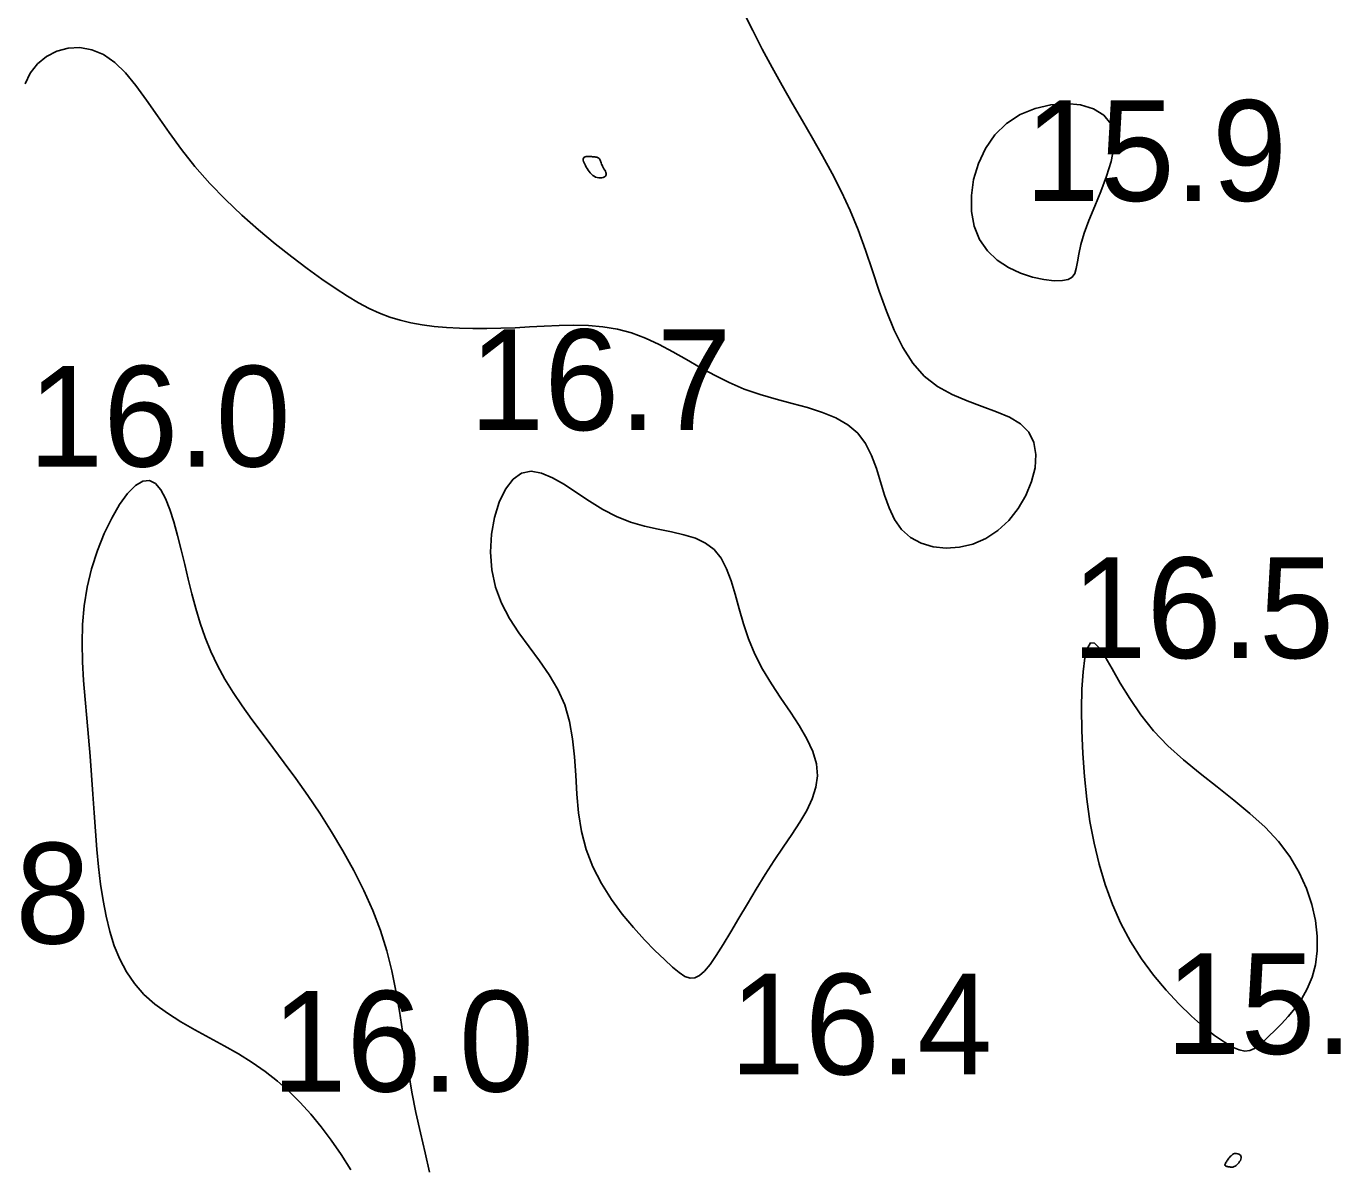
# Model space of a CAD drawing. Extents: x 3040093 to 3056816, y 408076 to 509144.
# Drawn here: x 3045706.9 to 3045772.1, y 434396.4 to 434453.1 of the extents above; entities that cross this region are included whole.
import ezdxf

# ---------------------------------------------------------------- set-up
doc = ezdxf.new("R2010")
doc.units = 0
doc.layers.add('V-CHAN-CONT-EL17', color=7, linetype='Continuous')
doc.layers.add('V-TOPO-SOUN-0610', color=7, linetype='Continuous')

msp = doc.modelspace()

# ---------------------------------------------------------------- linework, layer by layer
at = {"layer": 'V-CHAN-CONT-EL17'}
for points in [[(3045742.536, 434453.82), (3045742.987, 434452.902), (3045743.458, 434451.986), (3045743.945, 434451.076), (3045744.443, 434450.18), (3045744.948, 434449.3), (3045745.454, 434448.43), (3045745.956, 434447.563), (3045746.449, 434446.692), (3045746.926, 434445.808), (3045747.383, 434444.905), (3045747.814, 434443.974), (3045748.214, 434443.008), (3045748.58, 434442.004), (3045748.925, 434440.981), (3045749.266, 434439.962), (3045749.621, 434438.97), (3045750.004, 434438.03), (3045750.433, 434437.164), (3045750.925, 434436.395), (3045751.496, 434435.748), (3045752.154, 434435.236), (3045752.875, 434434.836), (3045753.626, 434434.516), (3045754.375, 434434.243), (3045755.088, 434433.984), (3045755.733, 434433.708), (3045756.277, 434433.381), (3045756.687, 434432.972), (3045756.938, 434432.457), (3045757.037, 434431.857), (3045756.995, 434431.199), (3045756.826, 434430.513), (3045756.544, 434429.829), (3045756.161, 434429.176), (3045755.692, 434428.583), (3045755.148, 434428.078), (3045754.546, 434427.687), (3045753.903, 434427.412), (3045753.241, 434427.253), (3045752.581, 434427.207), (3045751.944, 434427.274), (3045751.349, 434427.452), (3045750.818, 434427.74), (3045750.371, 434428.135), (3045750.022, 434428.633), (3045749.75, 434429.212), (3045749.528, 434429.845), (3045749.328, 434430.507), (3045749.123, 434431.17), (3045748.886, 434431.811), (3045748.587, 434432.401), (3045748.2, 434432.915), (3045747.705, 434433.336), (3045747.113, 434433.674), (3045746.442, 434433.95), (3045745.712, 434434.185), (3045744.94, 434434.398), (3045744.146, 434434.61), (3045743.348, 434434.839), (3045742.565, 434435.108), (3045741.812, 434435.429), (3045741.086, 434435.791), (3045740.382, 434436.178), (3045739.693, 434436.573), (3045739.014, 434436.959), (3045738.337, 434437.318), (3045737.658, 434437.635), (3045736.971, 434437.891), (3045736.269, 434438.075), (3045735.556, 434438.194), (3045734.834, 434438.258), (3045734.106, 434438.279), (3045733.376, 434438.267), (3045732.645, 434438.235), (3045731.918, 434438.193), (3045731.198, 434438.152), (3045730.486, 434438.123), (3045729.787, 434438.108), (3045729.104, 434438.108), (3045728.439, 434438.126), (3045727.794, 434438.162), (3045727.175, 434438.219), (3045726.582, 434438.297), (3045726.019, 434438.399), (3045725.487, 434438.526), (3045724.974, 434438.683), (3045724.47, 434438.876), (3045723.959, 434439.11), (3045723.431, 434439.391), (3045722.872, 434439.725), (3045722.269, 434440.116), (3045721.609, 434440.57), (3045720.885, 434441.091), (3045720.109, 434441.675), (3045719.297, 434442.315), (3045718.468, 434443.006), (3045717.637, 434443.741), (3045716.822, 434444.515), (3045716.041, 434445.32), (3045715.31, 434446.152), (3045714.64, 434447.002), (3045714.026, 434447.85), (3045713.453, 434448.675), (3045712.91, 434449.456), (3045712.384, 434450.172), (3045711.862, 434450.801), (3045711.331, 434451.321), (3045710.779, 434451.711), (3045710.198, 434451.955), (3045709.604, 434452.058), (3045709.017, 434452.029), (3045708.456, 434451.878), (3045707.942, 434451.616), (3045707.495, 434451.251), (3045707.135, 434450.794), (3045706.882, 434450.255)], [(3045723.048, 434396.351), (3045722.563, 434397.105), (3045722.073, 434397.816), (3045721.575, 434398.483), (3045721.065, 434399.108), (3045720.538, 434399.693), (3045719.988, 434400.241), (3045719.41, 434400.753), (3045718.801, 434401.232), (3045718.153, 434401.681), (3045717.467, 434402.102), (3045716.754, 434402.504), (3045716.03, 434402.897), (3045715.309, 434403.29), (3045714.608, 434403.693), (3045713.942, 434404.116), (3045713.327, 434404.567), (3045712.778, 434405.058), (3045712.306, 434405.594), (3045711.908, 434406.177), (3045711.576, 434406.804), (3045711.302, 434407.474), (3045711.078, 434408.183), (3045710.897, 434408.931), (3045710.75, 434409.714), (3045710.631, 434410.532), (3045710.531, 434411.38), (3045710.446, 434412.256), (3045710.373, 434413.155), (3045710.306, 434414.072), (3045710.243, 434415.002), (3045710.18, 434415.942), (3045710.112, 434416.885), (3045710.035, 434417.828), (3045709.948, 434418.768), (3045709.861, 434419.703), (3045709.784, 434420.635), (3045709.729, 434421.564), (3045709.707, 434422.491), (3045709.731, 434423.417), (3045709.811, 434424.342), (3045709.959, 434425.267), (3045710.182, 434426.189), (3045710.47, 434427.087), (3045710.807, 434427.934), (3045711.18, 434428.706), (3045711.573, 434429.378), (3045711.971, 434429.924), (3045712.36, 434430.32), (3045712.725, 434430.538), (3045713.054, 434430.563), (3045713.348, 434430.411), (3045713.611, 434430.105), (3045713.849, 434429.67), (3045714.065, 434429.13), (3045714.264, 434428.509), (3045714.45, 434427.831), (3045714.627, 434427.121), (3045714.8, 434426.399), (3045714.975, 434425.672), (3045715.159, 434424.943), (3045715.357, 434424.215), (3045715.576, 434423.492), (3045715.823, 434422.777), (3045716.104, 434422.073), (3045716.426, 434421.383), (3045716.792, 434420.709), (3045717.2, 434420.044), (3045717.647, 434419.38), (3045718.129, 434418.708), (3045718.64, 434418.019), (3045719.178, 434417.305), (3045719.738, 434416.558), (3045720.316, 434415.768), (3045720.907, 434414.931), (3045721.5, 434414.049), (3045722.086, 434413.131), (3045722.653, 434412.182), (3045723.19, 434411.21), (3045723.686, 434410.221), (3045724.131, 434409.222), (3045724.513, 434408.22), (3045724.826, 434407.22), (3045725.079, 434406.223), (3045725.285, 434405.226), (3045725.457, 434404.229), (3045725.609, 434403.23), (3045725.754, 434402.227), (3045725.906, 434401.219), (3045726.077, 434400.205), (3045726.277, 434399.186), (3045726.497, 434398.174), (3045726.727, 434397.184), (3045726.954, 434396.23)]]:
    msp.add_lwpolyline(points, dxfattribs=at)
for points in [[(3045753.976, 434443.19), (3045753.842, 434443.928), (3045753.834, 434444.713), (3045753.949, 434445.515), (3045754.183, 434446.304), (3045754.535, 434447.05), (3045754.999, 434447.722), (3045755.574, 434448.291), (3045756.25, 434448.733), (3045756.995, 434449.044), (3045757.77, 434449.225), (3045758.537, 434449.28), (3045759.257, 434449.211), (3045759.891, 434449.019), (3045760.401, 434448.707), (3045760.749, 434448.277), (3045760.909, 434447.736), (3045760.903, 434447.104), (3045760.769, 434446.407), (3045760.542, 434445.671), (3045760.258, 434444.921), (3045759.954, 434444.182), (3045759.665, 434443.481), (3045759.427, 434442.841), (3045759.267, 434442.284), (3045759.167, 434441.811), (3045759.101, 434441.417), (3045759.043, 434441.099), (3045758.966, 434440.851), (3045758.842, 434440.67), (3045758.646, 434440.551), (3045758.351, 434440.491), (3045757.939, 434440.487), (3045757.434, 434440.543), (3045756.867, 434440.667), (3045756.27, 434440.865), (3045755.677, 434441.144), (3045755.12, 434441.509), (3045754.63, 434441.969), (3045754.24, 434442.529)], [(3045735.266, 434445.609), (3045735.346, 434445.595), (3045735.425, 434445.593), (3045735.501, 434445.6), (3045735.57, 434445.617), (3045735.629, 434445.642), (3045735.675, 434445.674), (3045735.705, 434445.714), (3045735.718, 434445.759), (3045735.714, 434445.81), (3045735.699, 434445.865), (3045735.673, 434445.923), (3045735.641, 434445.983), (3045735.606, 434446.045), (3045735.57, 434446.106), (3045735.538, 434446.167), (3045735.51, 434446.225), (3045735.487, 434446.281), (3045735.467, 434446.335), (3045735.45, 434446.385), (3045735.433, 434446.43), (3045735.416, 434446.472), (3045735.397, 434446.508), (3045735.375, 434446.539), (3045735.35, 434446.565), (3045735.319, 434446.585), (3045735.285, 434446.601), (3045735.246, 434446.613), (3045735.203, 434446.622), (3045735.154, 434446.63), (3045735.101, 434446.637), (3045735.043, 434446.643), (3045734.981, 434446.649), (3045734.916, 434446.655), (3045734.85, 434446.658), (3045734.787, 434446.658), (3045734.727, 434446.654), (3045734.675, 434446.643), (3045734.632, 434446.626), (3045734.6, 434446.599), (3045734.581, 434446.563), (3045734.575, 434446.518), (3045734.58, 434446.466), (3045734.594, 434446.407), (3045734.617, 434446.343), (3045734.648, 434446.274), (3045734.684, 434446.201), (3045734.724, 434446.127), (3045734.768, 434446.052), (3045734.816, 434445.977), (3045734.867, 434445.905), (3045734.922, 434445.836), (3045734.982, 434445.773), (3045735.046, 434445.717), (3045735.114, 434445.67), (3045735.188, 434445.633)], [(3045734.492, 434413.149), (3045734.349, 434414.069), (3045734.261, 434415), (3045734.202, 434415.931), (3045734.141, 434416.85), (3045734.051, 434417.746), (3045733.901, 434418.609), (3045733.663, 434419.426), (3045733.318, 434420.193), (3045732.887, 434420.919), (3045732.401, 434421.62), (3045731.89, 434422.31), (3045731.385, 434423.005), (3045730.918, 434423.721), (3045730.518, 434424.471), (3045730.217, 434425.272), (3045730.04, 434426.13), (3045729.981, 434427.017), (3045730.03, 434427.897), (3045730.176, 434428.734), (3045730.41, 434429.492), (3045730.719, 434430.135), (3045731.093, 434430.627), (3045731.521, 434430.931), (3045731.994, 434431.025), (3045732.508, 434430.934), (3045733.057, 434430.7), (3045733.64, 434430.362), (3045734.251, 434429.961), (3045734.889, 434429.536), (3045735.549, 434429.127), (3045736.227, 434428.774), (3045736.918, 434428.506), (3045737.612, 434428.308), (3045738.294, 434428.155), (3045738.951, 434428.02), (3045739.571, 434427.877), (3045740.139, 434427.699), (3045740.644, 434427.463), (3045741.071, 434427.14), (3045741.413, 434426.712), (3045741.686, 434426.189), (3045741.912, 434425.586), (3045742.112, 434424.919), (3045742.307, 434424.205), (3045742.521, 434423.46), (3045742.774, 434422.7), (3045743.087, 434421.941), (3045743.475, 434421.196), (3045743.917, 434420.469), (3045744.386, 434419.76), (3045744.853, 434419.07), (3045745.291, 434418.399), (3045745.672, 434417.747), (3045745.967, 434417.116), (3045746.148, 434416.505), (3045746.196, 434415.914), (3045746.12, 434415.337), (3045745.939, 434414.764), (3045745.668, 434414.189), (3045745.327, 434413.604), (3045744.932, 434412.999), (3045744.502, 434412.368), (3045744.053, 434411.703), (3045743.603, 434411), (3045743.156, 434410.274), (3045742.72, 434409.545), (3045742.299, 434408.832), (3045741.898, 434408.157), (3045741.523, 434407.537), (3045741.178, 434406.994), (3045740.868, 434406.547), (3045740.597, 434406.211), (3045740.351, 434405.987), (3045740.117, 434405.871), (3045739.88, 434405.859), (3045739.625, 434405.948), (3045739.337, 434406.134), (3045739.001, 434406.413), (3045738.604, 434406.781), (3045738.136, 434407.235), (3045737.616, 434407.767), (3045737.066, 434408.372), (3045736.512, 434409.043), (3045735.976, 434409.773), (3045735.483, 434410.555), (3045735.057, 434411.383), (3045734.722, 434412.25)], [(3045761.251, 434408.582), (3045760.833, 434409.525), (3045760.476, 434410.505), (3045760.174, 434411.52), (3045759.924, 434412.568), (3045759.721, 434413.645), (3045759.562, 434414.749), (3045759.442, 434415.877), (3045759.359, 434417.021), (3045759.31, 434418.149), (3045759.297, 434419.224), (3045759.319, 434420.208), (3045759.375, 434421.066), (3045759.467, 434421.759), (3045759.593, 434422.25), (3045759.753, 434422.502), (3045759.95, 434422.492), (3045760.187, 434422.246), (3045760.473, 434421.807), (3045760.814, 434421.215), (3045761.217, 434420.512), (3045761.69, 434419.738), (3045762.238, 434418.935), (3045762.869, 434418.145), (3045763.584, 434417.398), (3045764.365, 434416.692), (3045765.188, 434416.015), (3045766.027, 434415.356), (3045766.859, 434414.701), (3045767.66, 434414.039), (3045768.405, 434413.357), (3045769.07, 434412.645), (3045769.636, 434411.894), (3045770.1, 434411.112), (3045770.465, 434410.314), (3045770.734, 434409.511), (3045770.91, 434408.719), (3045770.995, 434407.949), (3045770.993, 434407.215), (3045770.905, 434406.529), (3045770.737, 434405.904), (3045770.502, 434405.337), (3045770.217, 434404.825), (3045769.897, 434404.365), (3045769.558, 434403.954), (3045769.216, 434403.587), (3045768.888, 434403.262), (3045768.588, 434402.975), (3045768.328, 434402.724), (3045768.096, 434402.517), (3045767.876, 434402.362), (3045767.653, 434402.268), (3045767.409, 434402.244), (3045767.127, 434402.298), (3045766.793, 434402.439), (3045766.39, 434402.676), (3045765.906, 434403.016), (3045765.356, 434403.452), (3045764.758, 434403.978), (3045764.132, 434404.586), (3045763.498, 434405.268), (3045762.873, 434406.016), (3045762.279, 434406.822), (3045761.733, 434407.68)], [(3045766.615, 434396.493), (3045766.576, 434396.499), (3045766.538, 434396.506), (3045766.503, 434396.514), (3045766.472, 434396.525), (3045766.446, 434396.539), (3045766.428, 434396.556), (3045766.418, 434396.578), (3045766.418, 434396.604), (3045766.426, 434396.634), (3045766.441, 434396.667), (3045766.463, 434396.704), (3045766.489, 434396.743), (3045766.519, 434396.785), (3045766.551, 434396.828), (3045766.584, 434396.872), (3045766.617, 434396.917), (3045766.65, 434396.961), (3045766.684, 434397.003), (3045766.72, 434397.043), (3045766.758, 434397.078), (3045766.798, 434397.108), (3045766.842, 434397.132), (3045766.89, 434397.148), (3045766.942, 434397.155), (3045766.996, 434397.154), (3045767.05, 434397.145), (3045767.101, 434397.128), (3045767.146, 434397.103), (3045767.184, 434397.071), (3045767.21, 434397.031), (3045767.224, 434396.985), (3045767.222, 434396.933), (3045767.207, 434396.876), (3045767.182, 434396.816), (3045767.147, 434396.757), (3045767.106, 434396.699), (3045767.061, 434396.645), (3045767.014, 434396.597), (3045766.968, 434396.557), (3045766.924, 434396.526), (3045766.883, 434396.504), (3045766.843, 434396.49), (3045766.805, 434396.482), (3045766.768, 434396.479), (3045766.731, 434396.48), (3045766.693, 434396.484), (3045766.655, 434396.488)]]:
    msp.add_lwpolyline(points, close=True, dxfattribs=at)

# ---------------------------------------------------------------- texts
at = {"layer": 'V-TOPO-SOUN-0610'}
for s, p in [('15.9 ', (3045756.483, 434444.45)), ('16.7 ', (3045728.923, 434433.07)), ('16.0 ', (3045707.043, 434431.26)), ('16.5 ', (3045758.813, 434421.75)), ('16.8 ', (3045697.103, 434407.58)), ('15.9 ', (3045763.473, 434402.1)), ('16.4 ', (3045741.853, 434401.08)), ('16.0 ', (3045719.113, 434400.23))]:
    msp.add_text(s, height=5, dxfattribs=at).set_placement(p)

doc.saveas('drawing.dxf')
